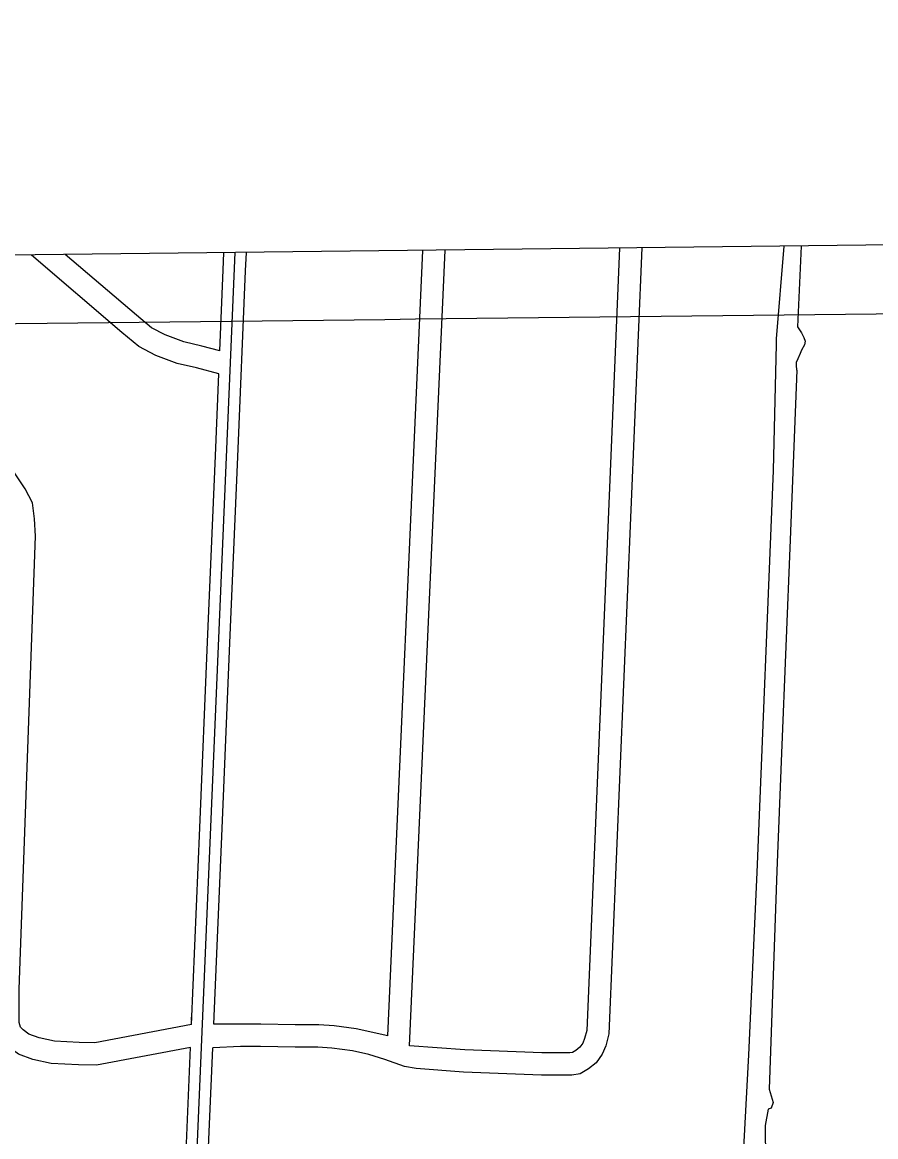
# Model space of a CAD drawing. Extents: x 3683402 to 3721514, y 487807 to 513565.
# Drawn here: x 3691568 to 3692714, y 504296 to 505793 of the extents above; entities that cross this region are included whole.
import ezdxf

# ---------------------------------------------------------------- set-up
doc = ezdxf.new("R2010")
doc.units = 0
for name, color, linetype in [('V-ANNO-SYMB', 7, 'Continuous'), ('V-GRID-MAJR', 7, 'Continuous'), ('V-ROAD-CNTR', 7, 'Continuous'), ('V-TOPO-SHOR', 7, 'Continuous')]:
    doc.layers.add(name, color=color, linetype=linetype)

msp = doc.modelspace()

# ---------------------------------------------------------------- linework, layer by layer
at = {"layer": 'V-ANNO-SYMB'}
msp.add_lwpolyline([(3687900.3, 511066.8), (3696792.8, 511170.1), (3696858.2, 505541.9), (3687965.7, 505438.5)], close=True, dxfattribs=at)
at = {"layer": 'V-GRID-MAJR'}
msp.add_spline([(3687515.9, 505342.9), (3692797.3, 505402.5), (3698078.7, 505462.8), (3703360, 505523.8), (3708641.3, 505585.7), (3713922.7, 505648.3), (3719204, 505711.6)], degree=3, dxfattribs=at)
at = {"layer": 'V-ROAD-CNTR'}
for points in [[(3691789.2, 503961.1), (3691853.6, 505483.7)], [(3692399.8, 505490.1), (3692355.6, 504433.9), (3692351.5, 504418.1), (3692346.7, 504406.6), (3692338.3, 504395.1), (3692328.3, 504387), (3692317, 504380.3), (3692305.7, 504378.4), (3692286.3, 504378.4), (3692265, 504378.4), (3692160.3, 504382.5), (3692096.6, 504387.3), (3692081.1, 504390), (3692054.4, 504399.7), (3692033.3, 504406.3), (3692011, 504411.4), (3691983.4, 504414.8), (3691964.7, 504416.1), (3691933.9, 504416.1), (3691887.6, 504417.1), (3691860.7, 504417), (3691823.4, 504415.4)], [(3691837.6, 505460.4), (3691838.5, 505483.5)], [(3691867.5, 505459.1), (3691868.6, 505483.9)], [(3692058.4, 504431.4), (3692105.6, 505486.6)], [(3692369.7, 505489.7), (3692325.8, 504438.4), (3692323, 504427.7), (3692320.4, 504421.4), (3692316.4, 504416), (3692311.1, 504411.7), (3692306.5, 504409), (3692303.2, 504408.4), (3692286.3, 504408.4), (3692265.6, 504408.4), (3692162, 504412.5), (3692087.9, 504418.1)], [(3692087.9, 504418.1), (3692135.6, 505487)], [(3691831.7, 505320.9), (3691801.6, 505329), (3691775.8, 505334.9), (3691747, 505345.7), (3691724.3, 505357.7), (3691701.4, 505376.6), (3691579.7, 505480.5)], [(3691833, 505351.6), (3691808.8, 505358.2), (3691784.5, 505363.7), (3691759.3, 505373.1), (3691741, 505382.8), (3691720.8, 505399.6), (3691625.3, 505481.1)], [(3691794.7, 504446.5), (3691664.8, 504421.9), (3691644.1, 504422.3), (3691610.6, 504424.2), (3691590.1, 504428.6), (3691576.5, 504433.7), (3691568.8, 504439.3), (3691565.1, 504443.2), (3691563.3, 504449.5), (3691563.2, 504470.9), (3691563.5, 504494.2), (3691585.3, 505102.6), (3691584, 505125.9), (3691581.1, 505147.6), (3691571.3, 505166.4), (3691555.4, 505190.5), (3691537.8, 505210), (3691489.6, 505257.5), (3691272.1, 505428.7), (3691254.5, 505441.3), (3691194.1, 505455.1)], [(3691833, 505351.6), (3691837.6, 505460.4)], [(3691857, 505209.3), (3691867.5, 505459.1)], [(3691827, 505210.6), (3691831.7, 505320.9)], [(3691816.4, 504960.8), (3691827, 505210.6)], [(3691846.4, 504959.6), (3691857, 505209.3)], [(3691793.4, 504415.7), (3691667.3, 504391.8), (3691642.9, 504392.3), (3691606.5, 504394.3), (3691581.6, 504399.7), (3691562.2, 504407), (3691548.8, 504416.7), (3691538.4, 504428), (3691533.3, 504445.1), (3691533.2, 504471.1), (3691533.5, 504494.8), (3691551.7, 505001.4)], [(3691805.9, 504711), (3691816.4, 504960.8)], [(3691835.9, 504709.8), (3691846.4, 504959.6)], [(3691794.7, 504446.5), (3691805.9, 504711)], [(3691824.7, 504447), (3691835.9, 504709.8)], [(3691795, 504452.6), (3691795.3, 504461.3)], [(3691825.3, 504458.9), (3691825.3, 504460)], [(3692058.4, 504431.4), (3692016.1, 504441), (3691986.3, 504444.7), (3691965.8, 504446.1), (3691934.2, 504446.1), (3691887.9, 504447.1), (3691824.7, 504447)], [(3691784.8, 504211.5), (3691793.4, 504415.7)], [(3691814.7, 504210.2), (3691823.4, 504415.4)]]:
    msp.add_lwpolyline(points, dxfattribs=at)
at = {"layer": 'V-TOPO-SHOR'}
for points in [[(3692554.8, 504650.7), (3692576.9, 505191.1), (3692580.8, 505360.9), (3692580.8, 505368.1), (3692591.1, 505492.3)], [(3692614.1, 505492.6), (3692608.9, 505384.2), (3692614.4, 505375.9), (3692617.7, 505369.5), (3692619.2, 505364.9), (3692618.6, 505359.7), (3692614.5, 505352.7), (3692612.5, 505348.2), (3692609.4, 505341.2), (3692607.2, 505336), (3692607.1, 505331.9), (3692607.8, 505326.4), (3692607.9, 505325.9), (3692599.1, 505097.9), (3692587.7, 504811.2), (3692581.2, 504653.1)], [(3692533.3, 504213.8), (3692543.5, 504406), (3692554.8, 504650.7)], [(3692581.2, 504653.1), (3692570.8, 504359.9), (3692574.9, 504346.2), (3692576.1, 504341.8), (3692573.8, 504334.3), (3692569.4, 504332.8), (3692565.6, 504310.9), (3692566.1, 504263.7)]]:
    msp.add_lwpolyline(points, dxfattribs=at)

doc.saveas('drawing.dxf')
